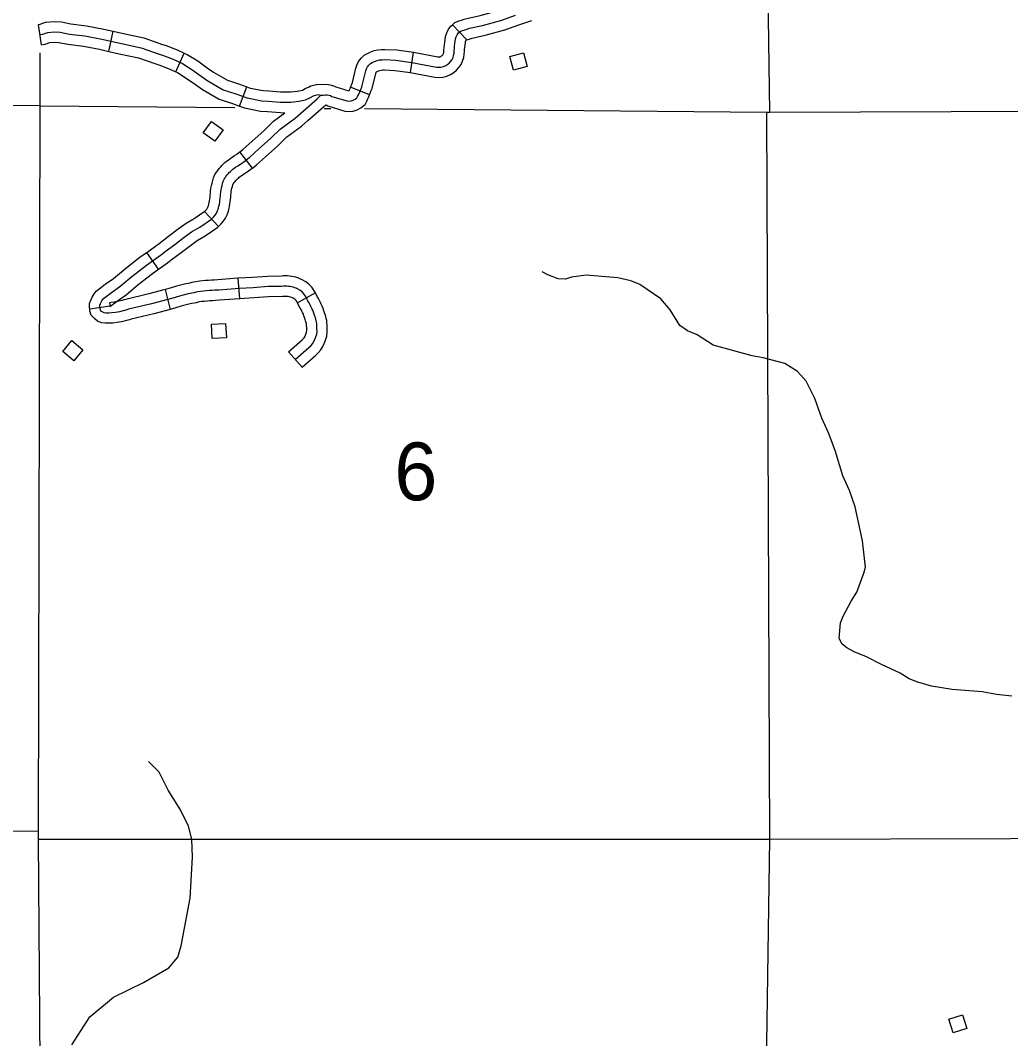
# Model space of a CAD drawing. Extents: x -19 to 366, y -4 to 359.
# Drawn here: x 139.362 to 140.733, y 202.778 to 204.187 of the extents above; entities that cross this region are included whole.
import ezdxf

# ---------------------------------------------------------------- set-up
doc = ezdxf.new("R2010")
doc.units = 0
for name, color, linetype in [('21', 7, 'Continuous'), ('R_Alt Surface', 7, 'Continuous'), ('R_Axis', 7, 'Continuous'), ('R_Axis Annot', 7, 'Continuous'), ('R_ROW Annot', 7, 'Continuous'), ('R_Temp Easement', 7, 'Continuous'), ('Sheet Fence', 7, 'Continuous')]:
    doc.layers.add(name, color=color, linetype=linetype)

msp = doc.modelspace()

# ---------------------------------------------------------------- linework, layer by layer
at = {"layer": '21'}
for points in [[(140.0639, 204.1228), (140.0448, 204.1177), (140.0397, 204.1368), (140.0588, 204.1419)], [(139.6312, 204.0194), (139.6153, 204.031), (139.6269, 204.047), (139.6428, 204.0354)], [(139.6266, 203.7662), (139.6462, 203.7673), (139.6473, 203.7476), (139.6276, 203.7465)], [(139.4488, 203.7309), (139.4362, 203.7158), (139.421, 203.7284), (139.4336, 203.7436)], [(140.6667, 202.8105), (140.6726, 202.7916), (140.6537, 202.7857), (140.6478, 202.8045)]]:
    msp.add_lwpolyline(points, close=True, dxfattribs=at)
at = {"layer": 'R_Alt Surface'}
for points in [[(139.3896, 204.0685), (139.3895, 204.1418)], [(139.3896, 204.0685), (138.383, 204.0778), (138.3761, 204.0776), (137.7294, 204.084)]]:
    msp.add_lwpolyline(points, dxfattribs=at)
at = {"layer": 'R_Axis'}
for points in [[(139.3955, 200.7198), (139.4, 201.0495), (139.3999, 201.0609), (139.3945, 202.0507), (139.3944, 202.0621), (139.3873, 203.0536), (139.3874, 203.0648), (139.3896, 204.0685)], [(139.3896, 204.0685), (139.659, 204.0661)], [(139.7826, 204.065), (139.792, 204.065)], [(139.8385, 204.0646), (140.3958, 204.0597), (140.3998, 204.0596), (141.4038, 204.0633), (141.4094, 204.0633), (141.4235, 204.0633)]]:
    msp.add_lwpolyline(points, dxfattribs=at)
at = {"layer": 'R_Axis Annot'}
for points in [[(140.3998, 204.0596), (140.3874, 204.9409)], [(140.3997, 203.0538), (140.3958, 204.0597)], [(138.3744, 203.0767), (139.3874, 203.0648)], [(139.3873, 203.0536), (140.3997, 203.0538)], [(140.385, 202.0476), (140.3997, 203.0538)], [(140.3997, 203.0538), (141.4008, 203.0562)]]:
    msp.add_lwpolyline(points, dxfattribs=at)
at = {"layer": 'R_ROW Annot'}
for p, q in [((139.3916, 204.1531), (139.3873, 204.1812)), ((139.9799, 204.1602), (139.9603, 204.1808)), ((139.4847, 204.1439), (139.4908, 204.1717)), ((139.5772, 204.1157), (139.589, 204.1415)), ((139.9023, 204.1145), (139.9063, 204.1427)), ((139.6656, 204.0682), (139.6755, 204.0948)), ((139.8456, 204.0836), (139.8194, 204.0945)), ((139.6833, 203.9824), (139.6662, 204.005)), ((139.6366, 203.9016), (139.617, 203.9221)), ((139.5535, 203.8426), (139.537, 203.8657)), ((139.6634, 203.8299), (139.6655, 203.8016)), ((139.5624, 203.8142), (139.5697, 203.7868)), ((139.7709, 203.8095), (139.7459, 203.796)), ((139.4863, 203.7911), (139.4582, 203.787)), ((139.7522, 203.7069), (139.7334, 203.7281))]:
    msp.add_line(p, q, dxfattribs=at)
for points in [[(139.9603, 204.1808), (139.9635, 204.1838), (139.9696, 204.1861), (139.9731, 204.1873), (139.9766, 204.1884), (139.9804, 204.1896), (139.9987, 204.1937), (140.0242, 204.2006), (140.0427, 204.2073), (140.0606, 204.2136)], [(139.9642, 204.1579), (139.9647, 204.1611), (139.9657, 204.1641), (139.9671, 204.1669), (139.9689, 204.1694), (139.9712, 204.1715), (139.9743, 204.1727), (139.9776, 204.1738), (139.9808, 204.1748), (139.984, 204.1758), (140.0021, 204.1799), (140.0285, 204.187), (140.0475, 204.1939)], [(139.3873, 204.1812), (139.3896, 204.1815), (139.3971, 204.1842), (139.4089, 204.1852), (139.4189, 204.1846), (139.4322, 204.1819), (139.4539, 204.1793), (139.4777, 204.1746), (139.4908, 204.1717)], [(139.9063, 204.1427), (139.9066, 204.1426), (139.94, 204.1363), (139.9415, 204.1362), (139.9424, 204.1363), (139.9433, 204.1365), (139.9442, 204.1369), (139.9453, 204.1376), (139.9463, 204.1384), (139.947, 204.1392), (139.9475, 204.14), (139.9479, 204.1408), (139.9482, 204.1417), (139.9484, 204.143), (139.9485, 204.1457), (139.9488, 204.1493), (139.9492, 204.1529), (139.9496, 204.1565), (139.9501, 204.16), (139.9509, 204.1644), (139.9525, 204.1695), (139.9549, 204.1744), (139.9582, 204.1788), (139.9603, 204.1808)], [(139.9788, 204.1592), (139.9791, 204.1593), (139.9821, 204.1603), (139.985, 204.1613), (139.9877, 204.1621), (140.0055, 204.1661), (140.0328, 204.1735), (140.0523, 204.1805), (140.0701, 204.1868)], [(139.3894, 204.1671), (139.3931, 204.1677), (139.4001, 204.1702), (139.409, 204.1709), (139.4171, 204.1705), (139.43, 204.1679), (139.4516, 204.1653), (139.4747, 204.1607), (139.502, 204.1546), (139.5293, 204.1488), (139.5543, 204.1401), (139.5589, 204.1385), (139.5736, 204.1329), (139.5864, 204.1271), (139.5997, 204.1187), (139.6126, 204.1097), (139.6218, 204.1031), (139.643, 204.0908), (139.6606, 204.0852), (139.6762, 204.0794), (139.6963, 204.0754), (139.705, 204.075), (139.7218, 204.0737), (139.7368, 204.0737), (139.7475, 204.0749), (139.7571, 204.0768), (139.7628, 204.0795), (139.7691, 204.0827), (139.7746, 204.084), (139.778, 204.0832)], [(139.4908, 204.1717), (139.5051, 204.1685), (139.5332, 204.1625), (139.559, 204.1535), (139.5638, 204.1518), (139.579, 204.146), (139.589, 204.1415)], [(139.3916, 204.1531), (139.3966, 204.1539), (139.4031, 204.1562), (139.4092, 204.1567), (139.4153, 204.1563), (139.4277, 204.1538), (139.4494, 204.1513), (139.4718, 204.1468), (139.4847, 204.1439)], [(139.778, 204.0832), (139.7818, 204.0835), (139.7847, 204.0839), (139.787, 204.0839), (139.7893, 204.0834), (139.7914, 204.0827), (139.7934, 204.0816), (139.8142, 204.0753), (139.8172, 204.075), (139.8202, 204.0753), (139.8231, 204.0762), (139.8257, 204.0776), (139.828, 204.0796), (139.8291, 204.0816), (139.8301, 204.0837), (139.8311, 204.0858), (139.832, 204.0879), (139.8329, 204.0901), (139.8338, 204.0923), (139.8347, 204.0945), (139.8355, 204.0968), (139.8405, 204.1169), (139.8413, 204.1198), (139.8426, 204.1226), (139.8445, 204.125), (139.8467, 204.127), (139.8494, 204.1285), (139.8526, 204.13), (139.856, 204.1312), (139.8594, 204.132), (139.863, 204.1324), (139.8665, 204.1325), (139.882, 204.1317), (139.9043, 204.1286), (139.9381, 204.1222), (139.9414, 204.1219), (139.9447, 204.1222), (139.9479, 204.123), (139.951, 204.1244), (139.9538, 204.1262), (139.9561, 204.1281), (139.9581, 204.1303), (139.9598, 204.1328), (139.9612, 204.1356), (139.962, 204.1384), (139.9625, 204.1414), (139.9627, 204.1447), (139.963, 204.148), (139.9633, 204.1513), (139.9637, 204.1546), (139.9642, 204.1579)], [(139.902, 204.1146), (139.9361, 204.1081), (139.9413, 204.1077), (139.947, 204.1081), (139.9525, 204.1095), (139.9578, 204.1118), (139.9622, 204.1147), (139.9659, 204.1178), (139.9693, 204.1215), (139.9722, 204.1257), (139.9744, 204.1304), (139.9759, 204.1352), (139.9767, 204.1399), (139.9769, 204.1437), (139.9771, 204.1467), (139.9774, 204.1497), (139.9778, 204.1527), (139.9782, 204.1557), (139.9786, 204.1578), (139.9789, 204.1587), (139.9792, 204.1594), (139.9796, 204.1599), (139.9799, 204.1602)], [(139.4847, 204.1439), (139.499, 204.1407), (139.5255, 204.1351), (139.5496, 204.1267), (139.554, 204.1251), (139.5681, 204.1198), (139.5772, 204.1157)], [(139.589, 204.1415), (139.5931, 204.1396), (139.6076, 204.1306), (139.6209, 204.1213), (139.6295, 204.115), (139.6488, 204.1039), (139.6653, 204.0986), (139.6755, 204.0948)], [(139.8194, 204.0945), (139.8198, 204.0955), (139.8206, 204.0974), (139.8213, 204.0994), (139.8219, 204.1009), (139.8267, 204.1205), (139.828, 204.1249), (139.8305, 204.1301), (139.834, 204.1347), (139.8383, 204.1385), (139.8428, 204.1411), (139.8473, 204.1432), (139.8521, 204.1449), (139.8569, 204.146), (139.8619, 204.1466), (139.8667, 204.1467), (139.8833, 204.1459), (139.9063, 204.1427)], [(139.5772, 204.1157), (139.5796, 204.1145), (139.5919, 204.1069), (139.6044, 204.0981), (139.6141, 204.0911), (139.6372, 204.0778), (139.656, 204.0717), (139.6656, 204.0682)], [(139.8456, 204.0836), (139.8461, 204.0847), (139.8471, 204.0872), (139.848, 204.0896), (139.8491, 204.0926), (139.8542, 204.1133), (139.8546, 204.1148), (139.8548, 204.115), (139.8549, 204.1153), (139.8552, 204.1155), (139.856, 204.1159), (139.8579, 204.1168), (139.8599, 204.1175), (139.862, 204.118), (139.864, 204.1183), (139.8663, 204.1183), (139.8806, 204.1176), (139.9023, 204.1145)], [(139.6755, 204.0948), (139.6801, 204.0931), (139.6981, 204.0896), (139.7059, 204.0892), (139.7224, 204.0879), (139.7359, 204.0879), (139.7453, 204.0889), (139.7526, 204.0904), (139.7565, 204.0923), (139.7618, 204.0949)], [(139.7618, 204.0949), (139.7642, 204.0961), (139.7741, 204.0985)], [(139.7741, 204.0985), (139.7886, 204.098), (139.793, 204.0972), (139.7972, 204.0957), (139.7989, 204.0948), (139.8169, 204.0893), (139.817, 204.0893), (139.8173, 204.0898), (139.8181, 204.0916), (139.819, 204.0935), (139.8194, 204.0945)], [(139.7354, 203.8184), (139.7332, 203.8187), (139.731, 203.8189), (139.7288, 203.8189), (139.7265, 203.8189), (139.7243, 203.8187), (139.7051, 203.8183), (139.6846, 203.8168), (139.6652, 203.8158), (139.6367, 203.8136), (139.6315, 203.8132), (139.6275, 203.813), (139.6235, 203.8128), (139.6195, 203.8125), (139.6156, 203.8121), (139.6116, 203.8116), (139.6077, 203.8112), (139.605, 203.8105), (139.6023, 203.8099), (139.5997, 203.8093), (139.597, 203.8088), (139.5943, 203.8083), (139.5824, 203.8053), (139.5734, 203.8025), (139.5435, 203.7945), (139.5119, 203.7869), (139.5094, 203.7861), (139.5069, 203.7854), (139.5043, 203.7847), (139.4992, 203.7836), (139.4966, 203.7831), (139.494, 203.7826), (139.4888, 203.782), (139.4847, 203.7817), (139.4803, 203.7817), (139.4782, 203.782), (139.4763, 203.7829), (139.4745, 203.7841), (139.4731, 203.7857), (139.4724, 203.7879), (139.4721, 203.7902), (139.4721, 203.7925), (139.473, 203.795), (139.4739, 203.7968), (139.475, 203.7986), (139.476, 203.8002), (139.4772, 203.8019), (139.4881, 203.8103), (139.4998, 203.8183), (139.5164, 203.8323), (139.5367, 203.848), (139.5575, 203.8629), (139.5625, 203.8667), (139.5761, 203.8767), (139.5889, 203.8868), (139.5992, 203.8941), (139.6104, 203.9004), (139.6267, 203.9118), (139.6293, 203.9143), (139.6316, 203.9171), (139.6336, 203.9201), (139.6352, 203.9234), (139.6365, 203.9268), (139.6371, 203.9295), (139.6376, 203.9322), (139.6381, 203.935), (139.6385, 203.9377), (139.6389, 203.9406), (139.6392, 203.9434), (139.6394, 203.9462), (139.6396, 203.9491), (139.6401, 203.9521), (139.6406, 203.9551), (139.6413, 203.9582), (139.6422, 203.9611), (139.6431, 203.9641), (139.6442, 203.967), (139.6455, 203.9689), (139.6468, 203.9708), (139.6482, 203.9726), (139.6497, 203.9744), (139.6513, 203.9761), (139.6529, 203.9777), (139.6545, 203.9792), (139.6563, 203.9807), (139.6581, 203.9821), (139.6599, 203.9834), (139.6633, 203.9856), (139.6667, 203.9879), (139.67, 203.9902), (139.6733, 203.9926), (139.6765, 203.9951), (139.6798, 203.9976), (139.6918, 204.0086), (139.7091, 204.0238), (139.722, 204.0363), (139.7424, 204.0516), (139.7731, 204.0783), (139.7753, 204.0803), (139.778, 204.0832)], [(139.7599, 204.048), (139.7825, 204.0677), (139.7845, 204.0695), (139.7856, 204.0697), (139.7856, 204.0697), (139.7857, 204.0697), (139.7879, 204.0684), (139.8115, 204.0613), (139.8173, 204.0607), (139.8231, 204.0613), (139.8286, 204.063), (139.8337, 204.0658), (139.8393, 204.0705), (139.8418, 204.0752), (139.8429, 204.0775), (139.844, 204.0799), (139.8451, 204.0823), (139.8456, 204.0836)], [(139.6656, 204.0682), (139.6723, 204.0657), (139.6946, 204.0613), (139.7041, 204.0608), (139.7284, 204.0589)], [(139.6662, 204.005), (139.6679, 204.0063), (139.6706, 204.0085), (139.6824, 204.0192), (139.6995, 204.0342), (139.7127, 204.0471), (139.7284, 204.0589)], [(139.6833, 203.9824), (139.6852, 203.9838), (139.689, 203.9868), (139.7013, 203.998), (139.7188, 204.0133), (139.7312, 204.0255), (139.7513, 204.0405), (139.7599, 204.048)], [(139.617, 203.9221), (139.6189, 203.924), (139.6202, 203.9256), (139.6213, 203.9272), (139.6222, 203.9291), (139.6228, 203.9308), (139.6232, 203.9323), (139.6236, 203.9347), (139.6241, 203.9372), (139.6244, 203.9397), (139.6248, 203.9423), (139.6251, 203.9448), (139.6253, 203.9473), (139.6255, 203.9505), (139.626, 203.9544), (139.6267, 203.9581), (139.6276, 203.9617), (139.6286, 203.9652), (139.6297, 203.9688), (139.6315, 203.9734), (139.6337, 203.9769), (139.6353, 203.9792), (139.6372, 203.9816), (139.639, 203.9838), (139.641, 203.9859), (139.643, 203.9879), (139.6452, 203.9899), (139.6474, 203.9918), (139.6496, 203.9935), (139.652, 203.9952), (139.6555, 203.9975), (139.6586, 203.9996), (139.6617, 204.0018), (139.6648, 204.004), (139.6662, 204.005)], [(139.6366, 203.9016), (139.6397, 203.9046), (139.6431, 203.9086), (139.6459, 203.913), (139.6483, 203.9177), (139.6502, 203.9228), (139.651, 203.9267), (139.6516, 203.9297), (139.6521, 203.9327), (139.6526, 203.9358), (139.653, 203.9388), (139.6533, 203.942), (139.6536, 203.9451), (139.6538, 203.9476), (139.6541, 203.9499), (139.6545, 203.9522), (139.6551, 203.9546), (139.6558, 203.957), (139.6565, 203.9594), (139.6569, 203.9605), (139.6573, 203.961), (139.6582, 203.9624), (139.6593, 203.9637), (139.6604, 203.965), (139.6615, 203.9663), (139.6627, 203.9675), (139.6639, 203.9686), (139.6652, 203.9697), (139.6666, 203.9707), (139.6679, 203.9717), (139.6711, 203.9738), (139.6747, 203.9762), (139.6782, 203.9786), (139.6818, 203.9812), (139.6833, 203.9824)], [(139.537, 203.8657), (139.5491, 203.8744), (139.5541, 203.8781), (139.5674, 203.888), (139.5804, 203.8982), (139.5915, 203.9061), (139.6028, 203.9124), (139.6176, 203.9228), (139.617, 203.9221)], [(139.5535, 203.8426), (139.5658, 203.8514), (139.571, 203.8553), (139.5847, 203.8654), (139.5975, 203.8754), (139.6068, 203.8821), (139.618, 203.8884), (139.6357, 203.9008), (139.6366, 203.9016)], [(139.4582, 203.787), (139.4579, 203.7892), (139.4579, 203.795), (139.46, 203.8007), (139.4614, 203.8036), (139.4629, 203.806), (139.4644, 203.8084), (139.467, 203.8119), (139.4797, 203.8217), (139.4911, 203.8296), (139.5075, 203.8433), (139.5282, 203.8594), (139.537, 203.8657)], [(139.4865, 203.7901), (139.4871, 203.7911), (139.4875, 203.7919), (139.4964, 203.7988), (139.5084, 203.807), (139.5253, 203.8212), (139.5452, 203.8366), (139.5535, 203.8426)], [(139.6634, 203.8299), (139.6356, 203.8278), (139.6306, 203.8274), (139.6267, 203.8272), (139.6225, 203.8269), (139.6183, 203.8266), (139.6141, 203.8262), (139.6099, 203.8258), (139.6051, 203.8251), (139.6018, 203.8243), (139.5993, 203.8238), (139.5968, 203.8232), (139.5944, 203.8228), (139.5913, 203.8223), (139.5785, 203.819), (139.5695, 203.8161), (139.5624, 203.8142)], [(139.7709, 203.8095), (139.7691, 203.8127), (139.7657, 203.8174), (139.7617, 203.8215), (139.7573, 203.825), (139.7524, 203.8279), (139.7492, 203.8293), (139.7464, 203.8303), (139.7435, 203.8312), (139.7406, 203.8319), (139.7377, 203.8324), (139.7347, 203.8328), (139.7318, 203.8331), (139.7288, 203.8332), (139.7258, 203.8331), (139.7236, 203.8329), (139.7045, 203.8324), (139.6837, 203.831), (139.6643, 203.83), (139.6634, 203.8299)], [(139.5624, 203.8142), (139.54, 203.8083), (139.5081, 203.8006), (139.5053, 203.7998), (139.5031, 203.7991), (139.5008, 203.7985), (139.4964, 203.7975), (139.4941, 203.7971), (139.4919, 203.7967), (139.4875, 203.7961), (139.4856, 203.796), (139.4863, 203.7911)], [(139.7428, 203.7175), (139.7616, 203.7342), (139.7642, 203.7365), (139.7665, 203.7392), (139.7684, 203.7422), (139.7698, 203.7454), (139.7713, 203.7489), (139.7724, 203.7526), (139.7729, 203.7564), (139.7728, 203.7602), (139.7728, 203.7624), (139.7727, 203.7646), (139.7725, 203.7668), (139.7722, 203.769), (139.7718, 203.7711), (139.7712, 203.7733), (139.7706, 203.7754), (139.7698, 203.7775), (139.769, 203.7802), (139.768, 203.7829), (139.767, 203.7856), (139.7658, 203.7882), (139.7645, 203.7908), (139.7632, 203.7933), (139.7618, 203.7958), (139.7602, 203.7982), (139.7589, 203.8018), (139.7571, 203.8051), (139.7548, 203.8082), (139.7522, 203.8109), (139.7492, 203.8133), (139.746, 203.8152), (139.7439, 203.8161), (139.7419, 203.8168), (139.7397, 203.8175), (139.7376, 203.818), (139.7354, 203.8184)], [(139.6655, 203.8016), (139.6378, 203.7994), (139.6324, 203.799), (139.6282, 203.7988), (139.6245, 203.7986), (139.6208, 203.7983), (139.617, 203.7979), (139.6133, 203.7975), (139.6103, 203.7972), (139.6082, 203.7967), (139.6054, 203.796), (139.6026, 203.7954), (139.5995, 203.7948), (139.5972, 203.7944), (139.5863, 203.7917), (139.5774, 203.7888), (139.5697, 203.7868)], [(139.7459, 203.796), (139.745, 203.7975), (139.744, 203.799), (139.7426, 203.8004), (139.7412, 203.8015), (139.7396, 203.8025), (139.7387, 203.8028), (139.7374, 203.8033), (139.736, 203.8038), (139.7345, 203.8041), (139.7331, 203.8044), (139.7317, 203.8046), (139.7302, 203.8047), (139.7288, 203.8047), (139.7273, 203.8047), (139.7251, 203.8045), (139.7058, 203.8041), (139.6855, 203.8026), (139.6661, 203.8016), (139.6655, 203.8016)], [(139.7522, 203.7069), (139.7711, 203.7236), (139.7744, 203.7266), (139.778, 203.7308), (139.7809, 203.7354), (139.7828, 203.7396), (139.7848, 203.7441), (139.7863, 203.7498), (139.7871, 203.7557), (139.787, 203.7603), (139.787, 203.7626), (139.7869, 203.7656), (139.7866, 203.7684), (139.7862, 203.7713), (139.7856, 203.7742), (139.7849, 203.777), (139.7841, 203.7798), (139.7833, 203.782), (139.7825, 203.7847), (139.7813, 203.788), (139.7801, 203.7911), (139.7787, 203.7942), (139.7772, 203.7972), (139.7757, 203.8002), (139.7739, 203.8032), (139.773, 203.8046), (139.7718, 203.8077), (139.7709, 203.8095)], [(139.5697, 203.7868), (139.547, 203.7807), (139.5156, 203.7732), (139.5134, 203.7725), (139.5107, 203.7717), (139.5077, 203.7709), (139.502, 203.7696), (139.499, 203.7691), (139.4961, 203.7686), (139.4901, 203.7678), (139.4852, 203.7675), (139.4795, 203.7675), (139.4743, 203.7681), (139.469, 203.7706), (139.465, 203.7735), (139.4603, 203.7786), (139.4585, 203.7849), (139.4582, 203.787)], [(139.7334, 203.7281), (139.7521, 203.7448), (139.754, 203.7464), (139.755, 203.7476), (139.7558, 203.749), (139.7568, 203.7512), (139.7579, 203.7537), (139.7584, 203.7554), (139.7586, 203.7571), (139.7586, 203.7601), (139.7586, 203.7622), (139.7585, 203.7636), (139.7584, 203.7651), (139.7582, 203.7666), (139.7579, 203.7681), (139.7575, 203.7695), (139.7571, 203.771), (139.7564, 203.7729), (139.7555, 203.7757), (139.7547, 203.7779), (139.7539, 203.7801), (139.7529, 203.7823), (139.7519, 203.7844), (139.7508, 203.7865), (139.7496, 203.7885), (139.7475, 203.7918), (139.746, 203.7959), (139.7459, 203.796)]]:
    msp.add_lwpolyline(points, dxfattribs=at)
at = {"layer": 'R_Temp Easement'}
for points in [[(140.7346, 203.2516), (140.7138, 203.2539), (140.6938, 203.2573), (140.6522, 203.2607), (140.6238, 203.2653), (140.6046, 203.271), (140.5928, 203.2755), (140.5804, 203.2831), (140.5543, 203.2952), (140.5327, 203.3066), (140.5176, 203.3123), (140.5066, 203.3183), (140.4998, 203.3236), (140.4956, 203.3312), (140.4975, 203.3529), (140.5013, 203.362), (140.5126, 203.3832), (140.5202, 203.3953), (140.53, 203.4215), (140.5322, 203.4302), (140.528, 203.4667), (140.5178, 203.5137), (140.5102, 203.5361), (140.5007, 203.5566), (140.4901, 203.5914), (140.481, 203.6161), (140.4719, 203.6362), (140.4621, 203.6635), (140.45, 203.6874), (140.4379, 203.7007), (140.4205, 203.7121), (140.3906, 203.7196), (140.3751, 203.7227), (140.3214, 203.7374), (140.2991, 203.7515), (140.2858, 203.7572), (140.2753, 203.7644), (140.262, 203.7864), (140.2488, 203.8015), (140.22, 203.8212), (140.2072, 203.8262), (140.1894, 203.8303), (140.1455, 203.8341), (140.1251, 203.8314), (140.1168, 203.8284), (140.1066, 203.8292), (140.0926, 203.8345), (140.0847, 203.8386)], [(139.4334, 202.7691), (139.4582, 202.8076), (139.491, 202.8347), (139.5328, 202.8551), (139.5679, 202.8754), (139.5803, 202.8901), (139.5848, 202.906), (139.5972, 202.972), (139.6006, 203.0286), (139.5995, 203.0534), (139.595, 203.0715), (139.5837, 203.0941), (139.5667, 203.1213), (139.5543, 203.1462), (139.5396, 203.1609)]]:
    msp.add_lwpolyline(points, dxfattribs=at)
at = {"layer": 'Sheet Fence'}
for points in [[(146.7783, 1.697), (146.5788, 10.3131), (146.3785, 18.9294), (146.1776, 27.5458), (145.9759, 36.1624), (145.7736, 44.7791), (145.5705, 53.396), (145.3668, 62.013), (145.1624, 70.6301), (144.9572, 79.2474), (144.7514, 87.8648), (144.5449, 96.4823), (144.3377, 105.1), (144.1299, 113.7179), (143.9213, 122.3359), (143.712, 130.954), (143.5021, 139.5723), (143.2915, 148.1907), (143.0802, 156.8092), (142.8682, 165.4279), (142.6555, 174.0468), (142.4422, 182.6658), (142.2282, 191.2849), (142.0135, 199.9042), (141.7981, 208.5236), (141.582, 217.1432), (141.3653, 225.7629), (141.1479, 234.3828), (140.9298, 243.0028), (140.711, 251.623), (140.4916, 260.2433), (140.2715, 268.8638), (140.0508, 277.4844), (139.8293, 286.1051), (139.6072, 294.726), (139.3845, 303.3471), (139.161, 311.9683), (138.937, 320.5896), (138.7122, 329.2111), (138.4868, 337.8328), (138.2607, 346.4546)], [(139.4406, 1.5315), (139.2511, 10.1473), (139.0608, 18.7633), (138.8699, 27.3793), (138.6784, 35.9956), (138.4861, 44.6119), (138.2932, 53.2285), (138.0997, 61.8451), (137.9055, 70.4619), (137.7106, 79.0789), (137.5151, 87.6959), (137.319, 96.3132), (137.1221, 104.9306), (136.9247, 113.5481), (136.7265, 122.1658), (136.5278, 130.7836), (136.3283, 139.4016), (136.1282, 148.0197), (135.9275, 156.6379), (135.7261, 165.2564), (135.5241, 173.8749), (135.3214, 182.4936), (135.1181, 191.1125), (134.9141, 199.7315), (134.7095, 208.3506), (134.5043, 216.9699), (134.2984, 225.5894), (134.0919, 234.209), (133.8847, 242.8288), (133.6769, 251.4487), (133.4685, 260.0687), (133.2594, 268.6889), (133.0497, 277.3093), (132.8393, 285.9298), (132.6283, 294.5504), (132.4167, 303.1713), (132.2044, 311.7922), (131.9916, 320.4133), (131.778, 329.0346), (131.5639, 337.656), (131.3491, 346.2776)], [(0, 198.1326), (7.1014, 198.137), (14.2028, 198.1503), (21.3042, 198.1724), (28.4055, 198.2034), (35.5068, 198.2433), (42.6081, 198.292), (49.7092, 198.3496), (56.8103, 198.4161), (63.9113, 198.4913), (71.0123, 198.5755), (78.1131, 198.6685), (85.2137, 198.7704), (92.3143, 198.8811), (99.4147, 199.0007), (106.5149, 199.1291), (113.615, 199.2664), (120.7149, 199.4126), (127.8146, 199.5676), (134.9141, 199.7315), (142.0135, 199.9042), (149.1125, 200.0858), (156.2114, 200.2762), (163.31, 200.4755), (170.4084, 200.6837), (177.5065, 200.9007), (184.6043, 201.1265), (191.7018, 201.3612), (198.799, 201.6048), (205.896, 201.8572), (212.9926, 202.1185), (220.0888, 202.3886), (227.1848, 202.6676), (234.2803, 202.9554), (241.3755, 203.2521), (248.4704, 203.5576), (255.5648, 203.872), (262.6589, 204.1952), (269.7525, 204.5273), (276.8457, 204.8682), (283.9385, 205.218), (291.0309, 205.5766), (298.1228, 205.9441), (305.2142, 206.3204), (312.3051, 206.7056), (319.3956, 207.0996), (326.4856, 207.5024), (333.5751, 207.9141), (340.664, 208.3347)]]:
    msp.add_spline(points, degree=3, dxfattribs=at)

# ---------------------------------------------------------------- texts
at = {"layer": 'R_Axis Annot'}
msp.add_text('6', height=0.08, dxfattribs=at).set_placement((139.8799, 203.5226))

doc.saveas('drawing.dxf')
